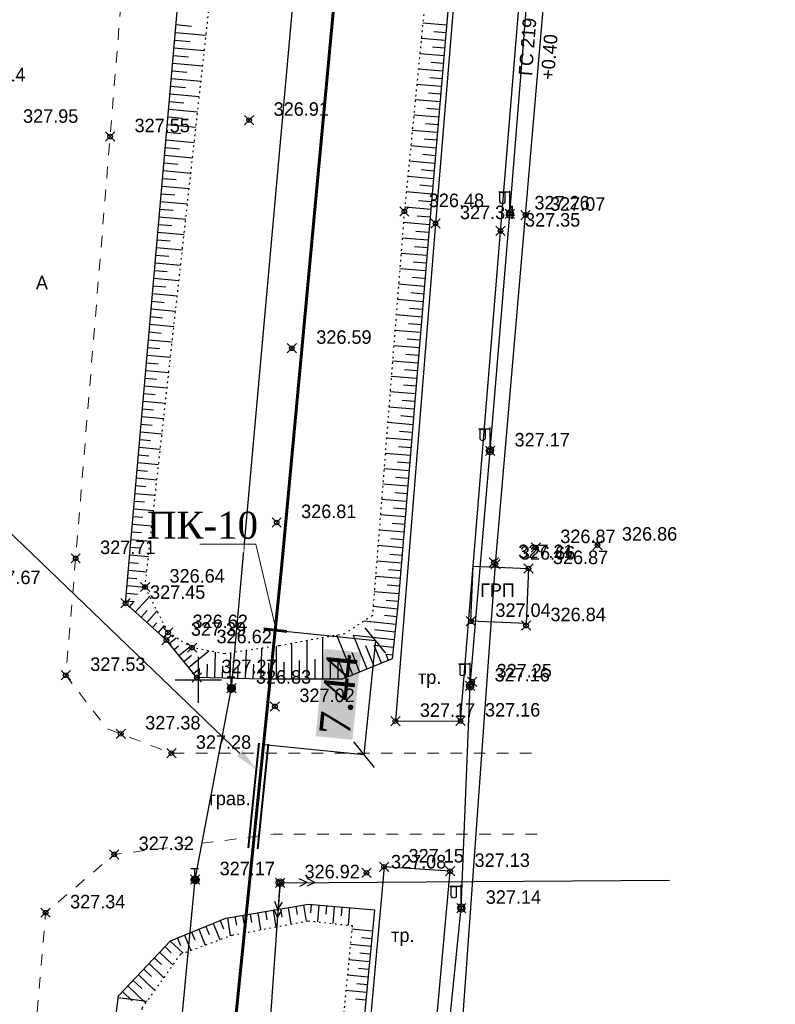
# Model space of a CAD drawing. Header units: metres. Extents: x 703769 to 722343, y 4313031 to 4317457.
# Tile 328 of 409: x 708267 to 708316, y 4315457 to 4315521. Entities that reach past the tile are written whole.
import ezdxf
from ezdxf import colors
from ezdxf.entities.mleader import LeaderData, LeaderLine
from ezdxf.math import Vec2, Vec3

# ---------------------------------------------------------------- set-up
doc = ezdxf.new("R2010")
doc.units = ezdxf.units.M
doc.header["$LTSCALE"] = 0.5
doc.header["$PDMODE"] = 35
doc.header["$PDSIZE"] = 0.3
for name, pattern in [('Auto_Street_NotBorder_Line_m1', [3, 1.5, -1.5]), ('ДОРОГИ_СТРОЯЩ', [9, 8, -1]), ('Контура низ откосов  Штриховая 0.1-0.5 - - - - - - -', [0.6, 0.1, -0.5])]:
    doc.linetypes.add(name, pattern=pattern)
for name, color, linetype in [('(001) Сетка', 92, 'Continuous'), ('(004) Точки рельефа', 7, 'Continuous'), ('(013) Газ', 30, 'ИК_Газопровод -------г--------'), ('(016) Кабель', 1, 'Continuous'), ('(019) Связь', 3, 'ИК_КАБ_СВЯЗИ'), ('(022) Возд. Линии', 7, 'Continuous'), ('(025) Дорога', 7, 'Continuous'), ('(035) Откосы', 7, 'Continuous'), ('annotation', 251, 'Continuous')]:
    doc.layers.add(name, color=color, linetype=linetype)
doc.layers.add('AUTO#_ROADS_EXIST_L', color=7, linetype='Continuous', lineweight=15, true_color=0x000000)
doc.layers.add('ВК_В1', color=134, linetype='Continuous', lineweight=40)
doc.styles.add('BM-431', font='txt')
doc.styles.add('D-431', font='txt')
doc.styles.add('Interproekt', font='isocpeur.ttf', dxfattribs={"width": 0.95, "oblique": 15})
doc.styles.get("Standard").update_dxf_attribs({"font": 'times.ttf'})
doc.linetypes.add('GAZ_VOZDUSH', pattern='A,1,-2,["~",Standard,S=3,R=0,X=-1.5,Y=-1.5],-1,10', length=14)
doc.linetypes.add('ИК_Газопровод -------г--------', pattern='A,9,-0.6,["Г",Standard,S=1.2,R=0,X=0,Y=-0.6],-1.2', length=10.8)
doc.linetypes.add('ИК_КАБ_СВЯЗИ', pattern='A,4,["o",Standard,S=0.5,R=0,X=0,Y=-0.125],4,-2', length=10)
doc.linetypes.add('ИК_Э_КАБ_ВН', pattern='A,8,-2,["<<",Standard,S=1,R=0,X=0,Y=-0.5],8,[">>",Standard,S=1,R=0,X=-1,Y=-0.5],-2', length=20)
doc.linetypes.add('ИК_Э_КАБ_НН', pattern='A,8,-2,["<",Standard,S=1,R=0,X=0,Y=-0.5],8,[">",Standard,S=1,R=0,X=-0.5,Y=-0.5],-2', length=20)
doc.dimstyles.new('300', dxfattribs={"dimtxt": 2, "dimasz": 1.5, "dimexe": 0, "dimexo": 0, "dimgap": 1, "dimtad": 1, "dimzin": 0, "dimdsep": 46, "dimtxsty": 'Standard', "dimblk": 'OBLIQUE', "dimcen": 0, "dimclrd": 1, "dimclre": 1, "dimclrt": 1, "dimadec": 1, "dimazin": 0, "dimtfac": 1, "dimtofl": 0, "dimtmove": 0, "dimatfit": 3, "dimfxl": 3, "dimtfill": 2, "dimtfillclr": 7, "dimtolj": 1, "dimtzin": 0, "dimlwd": 25, "dimlwe": -1, "dimarcsym": 0})

# ---------------------------------------------------------------- blocks, each defined once
blk = doc.blocks.new('*X145')
at = {"color": 0}
for p, q in [((9.51, 5.12), (10.48, 5.12)), ((9.51, 5.11), (10.48, 5.11)), ((9.52, 5.16), (10.47, 5.16)), ((9.52, 5.15), (10.47, 5.15)), ((9.52, 5.14), (10.47, 5.14)), ((9.52, 5.13), (10.48, 5.13)), ((9.53, 5.18), (10.46, 5.18)), ((9.53, 5.17), (10.46, 5.17)), ((9.54, 5.2), (10.45, 5.2)), ((9.54, 5.19), (10.46, 5.19)), ((9.55, 5.22), (10.44, 5.22)), ((9.55, 5.21), (10.45, 5.21)), ((9.56, 5.24), (10.43, 5.24)), ((9.56, 5.23), (10.44, 5.23)), ((9.57, 5.26), (10.42, 5.26)), ((9.57, 5.25), (10.43, 5.25)), ((9.58, 5.27), (10.41, 5.27)), ((9.59, 5.29), (10.4, 5.29)), ((9.59, 5.28), (10.41, 5.28)), ((9.6, 5.3), (10.39, 5.3)), ((9.61, 5.31), (10.38, 5.31)), ((9.62, 5.32), (10.37, 5.32)), ((9.63, 5.33), (10.37, 5.33)), ((9.64, 5.34), (10.36, 5.34)), ((9.65, 5.35), (10.35, 5.35)), ((9.66, 5.36), (10.34, 5.36)), ((9.67, 5.37), (10.32, 5.37)), ((9.68, 5.38), (10.31, 5.38)), ((9.69, 5.39), (10.3, 5.39)), ((9.71, 5.4), (10.29, 5.4)), ((9.72, 5.41), (10.27, 5.41)), ((9.74, 5.42), (10.26, 5.42)), ((9.75, 5.43), (10.24, 5.43)), ((9.77, 5.44), (10.22, 5.44)), ((9.79, 5.45), (10.2, 5.45)), ((9.82, 5.46), (10.18, 5.46)), ((9.85, 5.47), (10.15, 5.47)), ((9.88, 5.48), (10.11, 5.48)), ((9.94, 5.49), (10.05, 5.49)), ((9.5, 5.08), (10.49, 5.08)), ((9.5, 5.07), (10.49, 5.07)), ((9.5, 5.06), (10.49, 5.06)), ((9.5, 5.05), (10.49, 5.05)), ((9.5, 5.04), (10.49, 5.04)), ((9.5, 5.03), (10.49, 5.03)), ((9.5, 5.02), (10.5, 5.02)), ((9.5, 5.01), (10.5, 5.01)), ((9.5, 5), (10.5, 5)), ((9.5, 4.99), (10.5, 4.99)), ((9.5, 4.98), (10.5, 4.98)), ((9.5, 4.97), (10.5, 4.97)), ((9.5, 4.96), (10.49, 4.96)), ((9.5, 4.95), (10.49, 4.95)), ((9.5, 4.94), (10.49, 4.94)), ((9.5, 4.93), (10.49, 4.93)), ((9.5, 4.92), (10.49, 4.92)), ((9.5, 4.91), (10.49, 4.91)), ((9.5, 4.9), (10.49, 4.9)), ((9.51, 5.1), (10.48, 5.1)), ((9.51, 5.09), (10.49, 5.09)), ((9.51, 4.89), (10.49, 4.89)), ((9.51, 4.88), (10.48, 4.88)), ((9.51, 4.87), (10.48, 4.87)), ((9.51, 4.86), (10.48, 4.86)), ((9.52, 4.85), (10.48, 4.85)), ((9.52, 4.84), (10.47, 4.84)), ((9.52, 4.83), (10.47, 4.83)), ((9.53, 4.82), (10.47, 4.82)), ((9.53, 4.81), (10.46, 4.81)), ((9.53, 4.8), (10.46, 4.8)), ((9.54, 4.79), (10.45, 4.79)), ((9.54, 4.78), (10.45, 4.78)), ((9.55, 4.77), (10.44, 4.77)), ((9.55, 4.76), (10.44, 4.76)), ((9.56, 4.75), (10.43, 4.75)), ((9.56, 4.74), (10.43, 4.74)), ((9.57, 4.73), (10.42, 4.73)), ((9.58, 4.72), (10.41, 4.72)), ((9.58, 4.71), (10.41, 4.71)), ((9.59, 4.7), (10.4, 4.7)), ((9.6, 4.69), (10.39, 4.69)), ((9.61, 4.68), (10.39, 4.68)), ((9.61, 4.67), (10.38, 4.67)), ((9.62, 4.66), (10.37, 4.66)), ((9.63, 4.65), (10.36, 4.65)), ((9.64, 4.64), (10.35, 4.64)), ((9.65, 4.63), (10.34, 4.63)), ((9.66, 4.62), (10.33, 4.62)), ((9.67, 4.61), (10.32, 4.61)), ((9.69, 4.6), (10.31, 4.6)), ((9.7, 4.59), (10.29, 4.59)), ((9.71, 4.58), (10.28, 4.58)), ((9.73, 4.57), (10.26, 4.57)), ((9.75, 4.56), (10.25, 4.56)), ((9.76, 4.55), (10.23, 4.55)), ((9.78, 4.54), (10.21, 4.54)), ((9.81, 4.53), (10.18, 4.53)), ((9.83, 4.52), (10.16, 4.52)), ((9.87, 4.51), (10.12, 4.51)), ((9.91, 4.5), (10.08, 4.5))]:
    blk.add_line(p, q, dxfattribs=at)
blk = doc.blocks.new('I01070')
at = {"color": 0}
blk.add_circle((0.05, 0.03), 0.5, dxfattribs=at)
blk.add_blockref('*X145', (-9.95, -4.96), dxfattribs=at)
blk = doc.blocks.new('I0195')
at = {"layer": '(016) Кабель', "color": 0, "linetype": 'ИК_Э_КАБ_ВН'}
for p, q in [((-0.275, 0.74), (0.225, 0.74)), ((-0.025, 0.24), (-0.025, 0.74))]:
    blk.add_line(p, q, dxfattribs=at)
at = {"layer": '(016) Кабель', "color": 0, "linetype": 'ИК_Э_КАБ_ВН', "xscale": 0.5, "yscale": 0.5, "zscale": 0.5}
blk.add_blockref('I01070', (-0.025, -0.01), dxfattribs=at)
blk = doc.blocks.new('strela1')
at = {"layer": '(022) Возд. Линии'}
for p, q in [((-2, 0), (-1.5, 0.25)), ((0, 0), (-2, 0)), ((-2, 0), (-1.5, -0.25)), ((-1.5, 0), (-1, 0.25)), ((-1.5, 0), (-1, -0.25))]:
    blk.add_line(p, q, dxfattribs=at)
blk = doc.blocks.new('strela2')
at = {"layer": '(022) Возд. Линии'}
for p, q in [((0, 0), (2, 0)), ((1.5, 0), (1, 0.25)), ((1.5, 0), (1, -0.25)), ((2, 0), (1.5, 0.25)), ((2, 0), (1.5, -0.25))]:
    blk.add_line(p, q, dxfattribs=at)
blk = doc.blocks.new('STOLB')
at = {"layer": '(022) Возд. Линии'}
blk.add_circle((0, 0), 0.25, dxfattribs=at)
blk = doc.blocks.new('f')
at = {"layer": '(022) Возд. Линии'}
for points in [[(0, 0.25), (0, 1.5)], [(0, 1.4), (0.75, 1.4)]]:
    blk.add_lwpolyline(points, dxfattribs=at)
blk.add_lwpolyline([(0.4875, 0.65), (0.4875, 0.65, 0.4142136), (0.65, 0.8125), (0.65, 1.4), (0.325, 1.4), (0.325, 0.8125, 0.4142136)], format="xyb", close=True, dxfattribs=at)
blk.add_circle((0, 0), 0.25, dxfattribs=at)
blk = doc.blocks.new('Setka')
at = {"layer": '(001) Сетка'}
for p, q in [((0, 1.5), (0, -1.5)), ((-1.5, 0), (1.5, 0))]:
    blk.add_line(p, q, dxfattribs=at)
blk = doc.blocks.new('*U279')
at = {"color": 1, "lineweight": 60, "flags": 128}
blk.add_lwpolyline([(-0.015, -0.757), (0.015, 0.757)], dxfattribs=at)
blk = doc.blocks.new('*U280')
at = {"color": 0, "linetype": 'ByBlock', "lineweight": -2, "transparency": 16777216, "rotation": 264.1821040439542}
blk.add_blockref('*U279', (708283.458, 4315481.671), dxfattribs=at)
blk = doc.blocks.new('_Dot')
at = {"color": 0, "linetype": 'ByBlock', "lineweight": -2}
blk.add_line((-0.5, 0), (-1, 0), dxfattribs=at)
at = {"color": 0, "linetype": 'ByBlock', "const_width": 0.5}
blk.add_lwpolyline([(-0.25, 0, 1), (0.25, 0, 1)], format="xyb", close=True, dxfattribs=at)
blk = doc.blocks.new('_Oblique')
at = {"color": 0, "linetype": 'ByBlock', "lineweight": -2}
blk.add_line((-0.5, -0.5), (0.5, 0.5), dxfattribs=at)
blk = doc.blocks.new('*D550')
at = {"color": 1, "transparency": 16777216}
for p, q in [((708283.458, 4315481.671), (708289.955, 4315481.009)), ((708282.703, 4315474.268), (708289.201, 4315473.606))]:
    blk.add_line(p, q, dxfattribs=at)
at = {"color": 1, "lineweight": 25, "transparency": 16777216}
blk.add_line((708289.955, 4315481.009), (708289.201, 4315473.606), dxfattribs=at)
at = {"layer": 'Defpoints', "color": 0, "lineweight": 40, "transparency": 16777216}
for p in [(708283.458, 4315481.671), (708282.703, 4315474.268), (708289.201, 4315473.606)]:
    blk.add_point(p, dxfattribs=at)
at = {"color": 1, "lineweight": 25, "transparency": 16777216, "xscale": 1.5, "yscale": 1.5, "zscale": 1.5}
for p, rotation in [((708289.955, 4315481.009), 84.18210404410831), ((708289.201, 4315473.606), 264.1821040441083)]:
    blk.add_blockref('_Oblique', p, dxfattribs=dict(at, rotation=rotation))
at = {"color": 1, "lineweight": 40, "transparency": 16777216, "insert": (708287.568, 4315477.512), "char_height": 2, "attachment_point": 5, "rotation": 84.1821, "bg_fill": 1, "box_fill_scale": 1.1, "bg_fill_color": 7, "bg_fill_true_color": 16777215, "bg_fill_transparency": 0}
blk.add_mtext('\\A1;7.44', dxfattribs=at)

msp = doc.modelspace()

# ---------------------------------------------------------------- linework, layer by layer
at = {"layer": '(013) Газ', "linetype": 'GAZ_VOZDUSH', "elevation": 324.816, "flags": 128}
msp.add_lwpolyline([(708293.165, 4315421.558), (708293.434, 4315426.044), (708297.716, 4315485.96), (708299.668, 4315508.577), (708302.24, 4315538.464), (708309.527, 4315632.96), (708316.081, 4315705.444), (708316.824, 4315717.447), (708322.062, 4315771.409), (708325.306, 4315803.846), (708325.824, 4315815.814), (708330.36, 4315869.098), (708333.801, 4315903.034), (708336.798, 4315930.914), (708339.728, 4315977.872), (708351.364, 4316115.034), (708352.677, 4316127.049)], dxfattribs=at)
at = {"layer": '(013) Газ', "color": 0, "linetype": 'ByBlock', "elevation": 326.579}
msp.add_lwpolyline([(708299.855, 4315485.672), (708299.706, 4315482.103), (708296.128, 4315482.253), (708296.277, 4315485.822)], close=True, dxfattribs=at)
at = {"layer": '(016) Кабель', "linetype": 'ИК_Э_КАБ_НН', "elevation": 326.597, "flags": 128}
msp.add_lwpolyline([(708249.985, 4314981.479), (708250.82, 4314994.453), (708251.559, 4315005.82), (708252.37, 4315018.441), (708253.053, 4315029.231), (708253.787, 4315042.038), (708254.637, 4315054.862), (708255.635, 4315071.329), (708256.598, 4315086.747), (708257.467, 4315101.098), (708258.354, 4315115.971), (708259.411, 4315132.067), (708260.336, 4315147.885), (708261.397, 4315163.669), (708264.541, 4315183.982), (708266.176, 4315199.034), (708267.362, 4315213.475), (708268.374, 4315229.02), (708269.845, 4315242.198), (708271.828, 4315255.337), (708273.674, 4315269.524), (708275.505, 4315283.281), (708277.38, 4315297.394), (708281.752, 4315326.597), (708283.598, 4315341.056), (708285.41, 4315355.306), (708287.069, 4315373.866), (708288.446, 4315388.958), (708289.84, 4315403.858), (708291.182, 4315418.537), (708292.537, 4315433.784), (708294.032, 4315449.283), (708295.507, 4315463.66), (708296.078, 4315478.064), (708297.37, 4315493.303), (708298.657, 4315508.657), (708299.851, 4315523.654), (708301.076, 4315538.719), (708302.334, 4315553.605), (708303.538, 4315568.681), (708306.01, 4315599.024), (708308.439, 4315629.26), (708310.925, 4315659.518), (708314.819, 4315705.429), (708316.066, 4315721.797), (708317.423, 4315737.878), (708318.736, 4315752.964), (708319.999, 4315767.605), (708321.351, 4315784.629), (708322.651, 4315800.258), (708323.922, 4315814.9), (708325.202, 4315828.081), (708326.515, 4315842.883), (708327.984, 4315858.663), (708329.163, 4315872.867), (708330.365, 4315887.889), (708331.555, 4315902.908), (708332.679, 4315917.08), (708333.897, 4315932.711), (708335.115, 4315947.857), (708336.225, 4315962.741), (708337.469, 4315977.821), (708338.545, 4315992.145), (708339.663, 4316007.377), (708340.941, 4316022.682), (708342.079, 4316037.728), (708343.178, 4316052.432), (708344.309, 4316067.191), (708345.452, 4316082.234), (708346.637, 4316096.926), (708347.806, 4316111.892), (708349.626, 4316127.437), (708351.153, 4316141.846), (708352.719, 4316156.666), (708355.709, 4316187.043), (708356.969, 4316201.735), (708358.286, 4316216.561), (708359.517, 4316231.321), (708360.786, 4316246.466), (708362.123, 4316261.412), (708363.033, 4316272.851), (708364.289, 4316286.262), (708365.798, 4316301.906), (708367.145, 4316317.788)], dxfattribs=at)
at = {"layer": '(019) Связь', "elevation": 325.431, "flags": 128}
msp.add_lwpolyline([(708153.006, 4314105.043), (708156.993, 4314142.734), (708156.993, 4314142.734), (708174.147, 4314200.184), (708174.323, 4314203.958), (708195.362, 4314453.153), (708204.073, 4314563.084), (708218.911, 4314738.478), (708226.164, 4314758.135), (708236.601, 4314958.674), (708237.563, 4314979.166), (708241.532, 4315051.931), (708251.542, 4315144.303), (708253.161, 4315164.518), (708257.428, 4315233.645), (708258.881, 4315245.481), (708269.326, 4315369.847), (708270.394, 4315382.606), (708278.265, 4315465.509), (708280.616, 4315477.921), (708295.324, 4315641.488), (708303.766, 4315706.848), (708303.348, 4315724.234), (708305.187, 4315772.118), (708306.696, 4315783.119), (708308.615, 4315806.312), (708309.889, 4315815.038), (708320.552, 4315934.795), (708321.594, 4315946.168), (708336.888, 4316115.682), (708345.287, 4316227.711), (708346.981, 4316228.783), (708355.083, 4316230.156), (708358.134, 4316229.662)], dxfattribs=at)
at = {"layer": '(022) Возд. Линии', "elevation": 325.961, "flags": 128}
msp.add_lwpolyline([(708279.167, 4315399.719), (708283.765, 4315465.306), (708308.989, 4315465.469)], dxfattribs=at)
at = {"layer": '(025) Дорога', "flags": 128}
for points, elevation in [([(708291.236, 4315475.777), (708295.455, 4315475.79), (708300.547, 4315538.159), (708303.152, 4315569.768), (708305.708, 4315601.069), (708308.048, 4315629.612), (708310.48, 4315659.898), (708314.433, 4315707.948), (708310.248, 4315708.223), (708306.289, 4315660.581), (708303.824, 4315630.808), (708301.469, 4315601.507), (708298.907, 4315569.928), (708296.358, 4315538.729), (708293.833, 4315508.037), (708291.236, 4315475.777)], 326.876), ([(708281.739, 4315369.071), (708285.617, 4315364.791), (708294.78, 4315466.05), (708290.503, 4315466.333), (708281.739, 4315369.071)], 326.981)]:
    msp.add_lwpolyline(points, dxfattribs=dict(at, elevation=elevation))
at = {"layer": '(035) Откосы'}
for p, q in [((708277.03, 4315520.919, 326.979), (708278.03, 4315520.832, 326.979)), ((708294.551, 4315520.893, 326.979), (708293.014, 4315521.026, 326.979)), ((708276.986, 4315520.421, 326.979), (708278.975, 4315520.247, 326.979)), ((708294.465, 4315519.897, 326.979), (708292.916, 4315520.03, 326.979)), ((708294.508, 4315520.395, 326.979), (708293.736, 4315520.462, 326.979)), ((708276.899, 4315519.425, 326.979), (708278.865, 4315519.253, 326.979)), ((708276.943, 4315519.923, 326.979), (708277.931, 4315519.837, 326.979)), ((708294.422, 4315519.399, 326.979), (708293.645, 4315519.466, 326.979)), ((708276.856, 4315518.927, 326.979), (708277.833, 4315518.842, 326.979)), ((708294.379, 4315518.901, 326.979), (708292.818, 4315519.035, 326.979)), ((708276.812, 4315518.429, 326.979), (708278.755, 4315518.26, 326.979)), ((708294.294, 4315517.905, 326.979), (708292.721, 4315518.04, 326.979)), ((708294.336, 4315518.403, 326.979), (708293.553, 4315518.47, 326.979)), ((708276.726, 4315517.433, 326.979), (708278.645, 4315517.266, 326.979)), ((708276.769, 4315517.931, 326.979), (708277.735, 4315517.847, 326.979)), ((708294.251, 4315517.407, 326.979), (708293.461, 4315517.475, 326.979)), ((708276.682, 4315516.935, 326.979), (708277.636, 4315516.852, 326.979)), ((708294.208, 4315516.909, 326.979), (708292.623, 4315517.045, 326.979)), ((708276.639, 4315516.437, 326.979), (708278.535, 4315516.272, 326.979)), ((708294.165, 4315516.411, 326.979), (708293.37, 4315516.479, 326.979)), ((708276.595, 4315515.939, 326.979), (708277.538, 4315515.857, 326.979)), ((708294.122, 4315515.913, 326.979), (708292.526, 4315516.05, 326.979)), ((708294.079, 4315515.415, 326.979), (708293.278, 4315515.484, 326.979)), ((708276.508, 4315514.943, 326.979), (708277.439, 4315514.862, 326.979)), ((708276.552, 4315515.441, 326.979), (708278.425, 4315515.278, 326.979)), ((708294.036, 4315514.917, 326.979), (708292.428, 4315515.055, 326.979)), ((708276.465, 4315514.445, 326.979), (708278.315, 4315514.284, 326.979)), ((708293.993, 4315514.419, 326.979), (708293.186, 4315514.488, 326.979)), ((708276.421, 4315513.947, 326.979), (708277.341, 4315513.867, 326.979)), ((708293.95, 4315513.921, 326.979), (708292.331, 4315514.06, 326.979)), ((708276.334, 4315512.951, 326.979), (708277.242, 4315512.872, 326.979)), ((708276.378, 4315513.449, 326.979), (708278.205, 4315513.29, 326.979)), ((708293.865, 4315512.925, 326.979), (708292.233, 4315513.065, 326.979)), ((708293.908, 4315513.423, 326.979), (708293.095, 4315513.493, 326.979)), ((708276.291, 4315512.453, 326.979), (708278.095, 4315512.296, 326.979)), ((708293.822, 4315512.427, 326.979), (708293.003, 4315512.497, 326.979)), ((708276.247, 4315511.955, 326.979), (708277.144, 4315511.877, 326.979)), ((708293.779, 4315511.929, 326.979), (708292.136, 4315512.07, 326.979)), ((708276.204, 4315511.457, 326.979), (708277.985, 4315511.302, 326.979)), ((708293.693, 4315510.933, 326.979), (708292.038, 4315511.075, 326.979)), ((708293.736, 4315511.431, 326.979), (708292.911, 4315511.502, 326.979)), ((708276.117, 4315510.461, 326.979), (708277.876, 4315510.308, 326.979)), ((708276.161, 4315510.959, 326.979), (708277.045, 4315510.882, 326.979)), ((708293.65, 4315510.434, 326.979), (708292.82, 4315510.506, 326.979)), ((708276.074, 4315509.963, 326.979), (708276.947, 4315509.887, 326.979)), ((708293.607, 4315509.936, 326.979), (708291.941, 4315510.08, 326.979)), ((708276.03, 4315509.465, 326.979), (708277.766, 4315509.314, 326.979)), ((708293.565, 4315509.438, 326.979), (708292.728, 4315509.51, 326.979)), ((708275.943, 4315508.469, 326.979), (708277.656, 4315508.32, 326.979)), ((708275.987, 4315508.967, 326.979), (708276.849, 4315508.892, 326.979)), ((708293.522, 4315508.94, 326.979), (708291.843, 4315509.085, 326.979)), ((708293.479, 4315508.442, 326.979), (708292.639, 4315508.515, 326.979)), ((708275.9, 4315507.971, 326.979), (708276.75, 4315507.897, 326.979)), ((708293.436, 4315507.944, 326.979), (708291.759, 4315508.089, 326.979)), ((708275.856, 4315507.473, 326.979), (708277.546, 4315507.326, 326.979)), ((708293.394, 4315507.446, 326.979), (708292.557, 4315507.515, 326.979)), ((708275.813, 4315506.975, 326.979), (708276.652, 4315506.902, 326.979)), ((708293.353, 4315506.948, 326.979), (708291.68, 4315507.086, 326.979)), ((708275.726, 4315505.979, 326.979), (708276.553, 4315505.907, 326.979)), ((708275.769, 4315506.477, 326.979), (708277.436, 4315506.332, 326.979)), ((708293.271, 4315505.952, 326.979), (708291.601, 4315506.089, 326.979)), ((708293.312, 4315506.45, 326.979), (708292.476, 4315506.519, 326.979)), ((708275.682, 4315505.482, 326.979), (708277.326, 4315505.338, 326.979)), ((708293.23, 4315505.453, 326.979), (708292.396, 4315505.522, 326.979)), ((708275.639, 4315504.984, 326.979), (708276.455, 4315504.912, 326.979)), ((708293.189, 4315504.955, 326.979), (708291.523, 4315505.092, 326.979)), ((708275.596, 4315504.486, 326.979), (708277.216, 4315504.344, 326.979)), ((708293.107, 4315503.959, 326.979), (708291.444, 4315504.096, 326.979)), ((708293.148, 4315504.457, 326.979), (708292.316, 4315504.526, 326.979)), ((708275.509, 4315503.49, 326.979), (708277.106, 4315503.35, 326.979)), ((708275.552, 4315503.988, 326.979), (708276.356, 4315503.917, 326.979)), ((708293.066, 4315503.461, 326.979), (708292.235, 4315503.529, 326.979)), ((708275.465, 4315502.992, 326.979), (708276.258, 4315502.922, 326.979)), ((708293.025, 4315502.963, 326.979), (708291.365, 4315503.099, 326.979)), ((708275.422, 4315502.494, 326.979), (708276.996, 4315502.356, 326.979)), ((708292.943, 4315501.966, 326.979), (708291.287, 4315502.103, 326.979)), ((708292.984, 4315502.464, 326.979), (708292.155, 4315502.533, 326.979)), ((708275.335, 4315501.498, 326.979), (708276.886, 4315501.362, 326.979)), ((708275.378, 4315501.996, 326.979), (708276.16, 4315501.927, 326.979)), ((708292.902, 4315501.468, 326.979), (708292.075, 4315501.536, 326.979)), ((708275.291, 4315501, 326.979), (708276.061, 4315500.932, 326.979)), ((708292.861, 4315500.97, 326.979), (708291.208, 4315501.106, 326.979)), ((708275.248, 4315500.502, 326.979), (708276.776, 4315500.368, 326.979)), ((708292.82, 4315500.472, 326.979), (708291.994, 4315500.54, 326.979)), ((708275.204, 4315500.004, 326.979), (708275.963, 4315499.938, 326.979)), ((708292.779, 4315499.973, 326.979), (708291.129, 4315500.109, 326.979)), ((708292.738, 4315499.475, 326.979), (708291.914, 4315499.543, 326.979)), ((708275.117, 4315499.008, 326.979), (708275.864, 4315498.943, 326.979)), ((708275.161, 4315499.506, 326.979), (708276.666, 4315499.374, 326.979)), ((708292.697, 4315498.977, 326.979), (708291.051, 4315499.113, 326.979)), ((708275.074, 4315498.51, 326.979), (708276.556, 4315498.38, 326.979)), ((708292.655, 4315498.479, 326.979), (708291.833, 4315498.547, 326.979)), ((708275.03, 4315498.012, 326.979), (708275.766, 4315497.948, 326.979)), ((708292.614, 4315497.981, 326.979), (708290.972, 4315498.116, 326.979)), ((708274.944, 4315497.016, 326.979), (708275.667, 4315496.953, 326.979)), ((708274.987, 4315497.514, 326.979), (708276.446, 4315497.386, 326.979)), ((708292.532, 4315496.984, 326.979), (708290.893, 4315497.119, 326.979)), ((708292.573, 4315497.482, 326.979), (708291.753, 4315497.55, 326.979)), ((708274.9, 4315496.518, 326.979), (708276.336, 4315496.392, 326.979)), ((708292.491, 4315496.486, 326.979), (708291.673, 4315496.553, 326.979)), ((708274.857, 4315496.02, 326.979), (708275.569, 4315495.958, 326.979)), ((708292.45, 4315495.988, 326.979), (708290.815, 4315496.123, 326.979)), ((708274.813, 4315495.522, 326.979), (708276.227, 4315495.399, 326.979)), ((708292.368, 4315494.991, 326.979), (708290.736, 4315495.126, 326.979)), ((708292.409, 4315495.49, 326.979), (708291.592, 4315495.557, 326.979)), ((708274.726, 4315494.526, 326.979), (708276.117, 4315494.405, 326.979)), ((708274.77, 4315495.024, 326.979), (708275.471, 4315494.963, 326.979)), ((708292.327, 4315494.493, 326.979), (708291.512, 4315494.56, 326.979)), ((708274.683, 4315494.028, 326.979), (708275.372, 4315493.968, 326.979)), ((708292.286, 4315493.995, 326.979), (708290.658, 4315494.129, 326.979)), ((708274.639, 4315493.53, 326.979), (708276.007, 4315493.411, 326.979)), ((708292.245, 4315493.497, 326.979), (708291.432, 4315493.564, 326.979)), ((708274.552, 4315492.534, 326.979), (708275.897, 4315492.417, 326.979)), ((708274.596, 4315493.032, 326.979), (708275.274, 4315492.973, 326.979)), ((708292.204, 4315492.999, 326.979), (708290.579, 4315493.133, 326.979)), ((708292.163, 4315492.501, 326.979), (708291.351, 4315492.567, 326.979)), ((708274.509, 4315492.036, 326.979), (708275.175, 4315491.978, 326.979)), ((708292.122, 4315492.002, 326.979), (708290.5, 4315492.136, 326.979)), ((708274.465, 4315491.538, 326.979), (708275.787, 4315491.423, 326.979)), ((708292.081, 4315491.504, 326.979), (708291.271, 4315491.571, 326.979)), ((708274.422, 4315491.04, 326.979), (708275.077, 4315490.983, 326.979)), ((708292.04, 4315491.006, 326.979), (708290.422, 4315491.139, 326.979)), ((708274.335, 4315490.044, 326.979), (708274.978, 4315489.988, 326.979)), ((708274.379, 4315490.542, 326.979), (708275.677, 4315490.429, 326.979)), ((708291.958, 4315490.01, 326.979), (708290.343, 4315490.143, 326.979)), ((708291.999, 4315490.508, 326.979), (708291.191, 4315490.574, 326.979)), ((708274.292, 4315489.546, 326.979), (708275.567, 4315489.435, 326.979)), ((708291.917, 4315489.511, 326.979), (708291.11, 4315489.578, 326.979)), ((708274.248, 4315489.048, 326.979), (708274.88, 4315488.993, 326.979)), ((708291.876, 4315489.013, 326.979), (708290.264, 4315489.146, 326.979)), ((708274.161, 4315488.052, 326.979), (708274.782, 4315487.998, 326.979)), ((708274.205, 4315488.55, 326.979), (708275.457, 4315488.441, 326.979)), ((708291.794, 4315488.017, 326.979), (708290.186, 4315488.149, 326.979)), ((708291.835, 4315488.515, 326.979), (708291.03, 4315488.581, 326.979)), ((708274.118, 4315487.554, 326.979), (708275.347, 4315487.447, 326.979)), ((708291.753, 4315487.519, 326.979), (708290.95, 4315487.585, 326.979)), ((708274.074, 4315487.056, 326.979), (708274.683, 4315487.003, 326.979)), ((708291.712, 4315487.02, 326.979), (708290.107, 4315487.153, 326.979)), ((708274.031, 4315486.558, 326.979), (708275.237, 4315486.453, 326.979)), ((708291.63, 4315486.024, 326.979), (708290.028, 4315486.156, 326.979)), ((708291.671, 4315486.522, 326.979), (708290.869, 4315486.588, 326.979)), ((708273.944, 4315485.562, 326.979), (708275.127, 4315485.459, 326.979)), ((708273.987, 4315486.06, 326.979), (708274.585, 4315486.008, 326.979)), ((708291.589, 4315485.526, 326.979), (708290.789, 4315485.592, 326.979)), ((708273.9, 4315485.064, 326.979), (708274.486, 4315485.013, 326.979)), ((708291.548, 4315485.028, 326.979), (708289.95, 4315485.159, 326.979)), ((708273.857, 4315484.566, 326.979), (708275.017, 4315484.465, 326.979)), ((708291.507, 4315484.53, 326.979), (708290.709, 4315484.595, 326.979)), ((708273.77, 4315483.57, 326.979), (708274.32, 4315483.522, 326.979)), ((708273.814, 4315484.068, 326.979), (708274.551, 4315484.004, 326.979)), ((708274.387, 4315482.851, 326.979), (708275.318, 4315483.88, 326.979)), ((708291.466, 4315484.031, 326.979), (708289.871, 4315484.163, 326.979)), ((708291.425, 4315483.533, 326.979), (708290.628, 4315483.599, 326.979)), ((708274.017, 4315483.186, 326.979), (708274.32, 4315483.522, 326.979)), ((708274.758, 4315482.516, 326.979), (708275.159, 4315482.959, 326.979)), ((708291.372, 4315483.036, 326.979), (708289.795, 4315483.205, 326.979)), ((708275.129, 4315482.18, 326.979), (708275.802, 4315482.925, 326.979)), ((708291.319, 4315482.539, 326.979), (708290.537, 4315482.623, 326.979)), ((708275.5, 4315481.845, 326.979), (708275.772, 4315482.146, 326.979)), ((708275.87, 4315481.51, 326.979), (708276.286, 4315481.97, 326.979)), ((708291.265, 4315482.042, 326.979), (708289.207, 4315482.263, 326.979)), ((708291.212, 4315481.545, 326.979), (708289.88, 4315481.688, 326.979)), ((708276.241, 4315481.174, 326.979), (708276.385, 4315481.333, 326.979)), ((708276.581, 4315480.81, 326.979), (708277.042, 4315481.186, 326.979)), ((708286.53, 4315478.493, 326.979), (708286.53, 4315481.181, 326.979)), ((708288.475, 4315478.774, 326.979), (708287.433, 4315481.346, 326.979)), ((708291.159, 4315481.048, 326.979), (708288.518, 4315481.332, 326.979)), ((708289.402, 4315479.15, 326.979), (708288.518, 4315481.332, 326.979)), ((708276.897, 4315480.422, 326.979), (708277.192, 4315480.663, 326.979)), ((708277.212, 4315480.035, 326.979), (708277.932, 4315480.622, 326.979)), ((708282.531, 4315478.495, 326.979), (708282.585, 4315480.5, 326.979)), ((708283.531, 4315478.493, 326.979), (708283.531, 4315480.639, 326.979)), ((708284.531, 4315478.493, 326.979), (708284.531, 4315480.815, 326.979)), ((708285.531, 4315478.493, 326.979), (708285.531, 4315480.998, 326.979)), ((708289.865, 4315479.338, 326.979), (708289.328, 4315480.664, 326.979)), ((708291.105, 4315480.551, 326.979), (708289.858, 4315480.685, 326.979)), ((708290.328, 4315479.525, 326.979), (708289.858, 4315480.685, 326.979)), ((708277.528, 4315479.647, 326.979), (708278.023, 4315480.05, 326.979)), ((708277.844, 4315479.26, 326.979), (708279.16, 4315480.333, 326.979)), ((708279.533, 4315478.576, 326.979), (708279.578, 4315480.254, 326.979)), ((708280.533, 4315478.549, 326.979), (708280.577, 4315480.205, 326.979)), ((708281.532, 4315478.522, 326.979), (708281.581, 4315480.353, 326.979)), ((708286.031, 4315478.493, 326.979), (708286.031, 4315479.791, 326.979)), ((708287.03, 4315478.493, 326.979), (708287.03, 4315479.883, 326.979)), ((708288.012, 4315478.587, 326.979), (708287.53, 4315479.775, 326.979)), ((708287.53, 4315478.493, 326.979), (708287.53, 4315479.775, 326.979)), ((708288.938, 4315478.962, 326.979), (708288.438, 4315480.197, 326.979)), ((708291.052, 4315480.054, 326.979), (708290.635, 4315480.099, 326.979)), ((708290.792, 4315479.713, 326.979), (708290.635, 4315480.099, 326.979)), ((708278.16, 4315478.873, 326.979), (708278.55, 4315479.19, 326.979)), ((708278.534, 4315478.603, 326.979), (708278.55, 4315479.19, 326.979)), ((708279.034, 4315478.589, 326.979), (708279.057, 4315479.468, 326.979)), ((708280.033, 4315478.562, 326.979), (708280.054, 4315479.361, 326.979)), ((708281.032, 4315478.536, 326.979), (708281.056, 4315479.407, 326.979)), ((708282.032, 4315478.509, 326.979), (708282.057, 4315479.468, 326.979)), ((708283.031, 4315478.493, 326.979), (708283.031, 4315479.529, 326.979)), ((708284.031, 4315478.493, 326.979), (708284.031, 4315479.608, 326.979)), ((708285.031, 4315478.493, 326.979), (708285.031, 4315479.7, 326.979)), ((708285.279, 4315463.851, -0.295), (708285.453, 4315462.807, -0.295)), ((708285.774, 4315463.89, -0.295), (708285.729, 4315463.357, -0.295)), ((708286.272, 4315463.848, -0.295), (708286.181, 4315462.77, -0.295)), ((708286.77, 4315463.806, -0.295), (708286.724, 4315463.261, -0.295)), ((708281.336, 4315463.194, -0.295), (708281.522, 4315462.076, -0.295)), ((708281.829, 4315463.276, -0.295), (708281.921, 4315462.722, -0.295)), ((708282.322, 4315463.359, -0.295), (708282.505, 4315462.259, -0.295)), ((708282.815, 4315463.441, -0.295), (708282.905, 4315462.896, -0.295)), ((708283.308, 4315463.523, -0.295), (708283.488, 4315462.442, -0.295)), ((708283.8, 4315463.605, -0.295), (708283.89, 4315463.069, -0.295)), ((708284.293, 4315463.687, -0.295), (708284.47, 4315462.625, -0.295)), ((708284.786, 4315463.769, -0.295), (708284.874, 4315463.243, -0.295)), ((708287.268, 4315463.765, -0.295), (708287.175, 4315462.662, -0.295)), ((708287.766, 4315463.723, -0.295), (708287.719, 4315463.166, -0.295)), ((708288.264, 4315463.681, -0.295), (708288.169, 4315462.555, -0.295)), ((708279.421, 4315462.668, -0.295), (708279.856, 4315461.617, -0.295)), ((708279.882, 4315462.859, -0.295), (708280.103, 4315462.325, -0.295)), ((708280.35, 4315463.03, -0.295), (708280.543, 4315461.872, -0.295)), ((708280.843, 4315463.112, -0.295), (708280.937, 4315462.549, -0.295)), ((708277.573, 4315461.904, -0.295), (708277.981, 4315460.92, -0.295)), ((708278.035, 4315462.095, -0.295), (708278.242, 4315461.595, -0.295)), ((708278.497, 4315462.286, -0.295), (708278.918, 4315461.268, -0.295)), ((708278.959, 4315462.477, -0.295), (708279.173, 4315461.96, -0.295)), ((708289.741, 4315462.167, -0.295), (708288.415, 4315462.294, -0.295)), ((708276.656, 4315461.513, -0.295), (708277.479, 4315460.733, -0.295)), ((708277.112, 4315461.713, -0.295), (708277.312, 4315461.229, -0.295)), ((708289.646, 4315461.173, -0.295), (708288.319, 4315461.299, -0.295)), ((708289.693, 4315461.67, -0.295), (708289.03, 4315461.733, -0.295)), ((708275.968, 4315460.788, -0.295), (708276.825, 4315459.976, -0.295)), ((708276.312, 4315461.151, -0.295), (708276.714, 4315460.769, -0.295)), ((708289.598, 4315460.675, -0.295), (708288.934, 4315460.738, -0.295)), ((708275.28, 4315460.063, -0.295), (708276.241, 4315459.151, -0.295)), ((708275.624, 4315460.426, -0.295), (708276.079, 4315459.995, -0.295)), ((708289.551, 4315460.178, -0.295), (708288.222, 4315460.304, -0.295)), ((708274.592, 4315459.339, -0.295), (708275.658, 4315458.327, -0.295)), ((708274.936, 4315459.701, -0.295), (708275.443, 4315459.22, -0.295)), ((708289.503, 4315459.68, -0.295), (708288.839, 4315459.744, -0.295)), ((708274.248, 4315458.976, -0.295), (708274.807, 4315458.446, -0.295)), ((708289.456, 4315459.183, -0.295), (708288.125, 4315459.31, -0.295)), ((708289.409, 4315458.685, -0.295), (708288.743, 4315458.749, -0.295)), ((708273.56, 4315458.251, -0.295), (708274.193, 4315457.65, -0.295)), ((708273.904, 4315458.614, -0.295), (708275.074, 4315457.503, -0.295)), ((708289.361, 4315458.188, -0.295), (708288.029, 4315458.315, -0.295)), ((708273.279, 4315457.859, -0.295), (708275.16, 4315457.624, -0.295)), ((708289.314, 4315457.69, -0.295), (708288.647, 4315457.754, -0.295))]:
    msp.add_line(p, q, dxfattribs=at)
at = {"layer": '(035) Откосы', "elevation": 326.979, "flags": 128}
msp.add_lwpolyline([(708300.597, 4315686.915), (708308.77, 4315693.968), (708306.105, 4315660.159), (708303.594, 4315630.186), (708301.211, 4315601.154), (708298.674, 4315569.558), (708296.241, 4315540.528), (708293.414, 4315507.695), (708291.422, 4315483.499), (708291.025, 4315479.808), (708287.782, 4315478.493), (708282.608, 4315478.493), (708278.377, 4315478.607), (708276.401, 4315481.03), (708273.757, 4315483.421), (708277.818, 4315529.95), (708284.909, 4315602.738), (708287.932, 4315634.9), (708293.318, 4315642.239), (708297.799, 4315661.058)], close=True, dxfattribs=at)
at = {"layer": '(035) Откосы', "linetype": 'Контура низ откосов  Штриховая 0.1-0.5 - - - - - - -'}
for points, elevation in [([(708278.063, 4315480.539), (708276.513, 4315481.522), (708275.018, 4315484.472), (708280.035, 4315529.833), (708287.533, 4315603.301), (708289.921, 4315633.965), (708295.058, 4315642.247), (708299.491, 4315661.485), (708302.739, 4315687.572), (708307.689, 4315691.606), (708305.168, 4315660.885), (708300.922, 4315630.876), (708299.981, 4315601.475), (708297.388, 4315570.108), (708295.015, 4315541.442), (708291.816, 4315508.81), (708289.749, 4315482.619), (708287.952, 4315481.441), (708283.717, 4315480.666), (708280.161, 4315480.144), (708278.063, 4315480.539)], 326.326), ([(708279.887, 4315374.486), (708270.882, 4315383.406), (708269.542, 4315385.726), (708267.278, 4315390.393), (708268.527, 4315397.897), (708274.839, 4315457.17), (708277.319, 4315460.673), (708280.662, 4315461.916), (708285.592, 4315462.833), (708288.438, 4315462.526), (708279.887, 4315374.486)], -0.295)]:
    msp.add_lwpolyline(points, dxfattribs=dict(at, elevation=elevation))
at = {"layer": '(035) Откосы', "elevation": -0.295, "flags": 128}
msp.add_lwpolyline([(708281.06, 4315371.132), (708270.59, 4315382.021), (708267.606, 4315384.035), (708265.276, 4315390.091), (708265.74, 4315397.631), (708273.292, 4315457.969), (708276.674, 4315461.533), (708280.259, 4315463.015), (708285.601, 4315463.905), (708289.872, 4315463.546), (708281.06, 4315371.132)], dxfattribs=at)
at = {"color": 7, "lineweight": 60, "flags": 128}
msp.add_lwpolyline([(708304.899, 4315683.04), (708296.663, 4315617.1), (708296.663, 4315617.1), (708289.979, 4315551.483), (708283.868, 4315485.698), (708276.735, 4315415.696), (708271.217, 4315359.016), (708265.312, 4315285.041), (708259.353, 4315226.771), (708255.788, 4315176.974), (708252.246, 4315129.361), (708243.301, 4315028.005), (708240.115, 4314986.119), (708237.465, 4314926.667)], dxfattribs=at)
at = {"color": 1, "lineweight": 40, "flags": 128}
for points in [[(708281.719, 4315467.569), (708282.41, 4315474.349)], [(708282.316, 4315467.508), (708283.007, 4315474.288)]]:
    msp.add_lwpolyline(points, dxfattribs=at)
at = {"color": 0, "linetype": 'ByBlock', "lineweight": -2, "transparency": 16777216}
for p in [(708281.762, 4315514.728, 326.915), (708272.755, 4315513.666, 327.546), (708291.816, 4315508.81, 326.479), (708298.657, 4315508.657, 327.257), (708299.668, 4315508.577, 327.072), (708293.833, 4315508.037, 327.337), (708298.046, 4315507.551, 327.348), (708284.526, 4315499.948, 326.594), (708297.37, 4315493.303, 327.166), (708283.544, 4315488.654, 326.813), (708304.327, 4315487.19, 326.864), (708300.333, 4315487.031, 326.873), (708270.524, 4315486.328, 327.714), (708297.612, 4315486.064, 327.211), (708297.716, 4315485.96, 326.662), (708299.855, 4315485.672, 326.874), (708275.018, 4315484.472, 326.637), (708273.757, 4315483.421, 327.451), (708296.128, 4315482.253, 327.04), (708276.513, 4315481.522, 326.619), (708299.7, 4315481.97, 326.835), (708276.401, 4315481.03, 327.388), (708278.063, 4315480.539, 326.621), (708269.882, 4315478.751, 327.532), (708278.377, 4315478.607, 327.274), (708296.206, 4315478.329, 327.251), (708280.616, 4315477.921, 326.826), (708296.078, 4315478.064, 327.161), (708283.434, 4315476.731, 327.021), (708291.236, 4315475.777, 327.171), (708295.455, 4315475.79, 327.157), (708273.442, 4315474.954, 327.381), (708276.725, 4315473.7, 327.28), (708273.019, 4315467.138, 327.323), (708290.503, 4315466.333, 327.149), (708294.78, 4315466.05, 327.127), (708278.265, 4315465.509, 327.169), (708289.365, 4315465.947, 327.079), (708283.765, 4315465.306, 326.921), (708295.507, 4315463.66, 327.135), (708268.578, 4315463.363, 327.339)]:
    msp.add_point(p, dxfattribs=at)
at = {"layer": 'AUTO#_ROADS_EXIST_L', "linetype": 'Auto_Street_NotBorder_Line_m1', "lineweight": 15, "elevation": -0.295, "flags": 128}
for points in [[(708315.668, 4315708.8), (708293.666, 4315710.835), (708289.535, 4315709.578), (708280.924, 4315600.926), (708274.001, 4315528.938), (708270.524, 4315486.328), (708269.882, 4315478.751), (708272.55, 4315475.294), (708276.725, 4315473.7), (708300.558, 4315473.7)], [(708300.417, 4315468.45), (708283.34, 4315468.45), (708273.019, 4315467.138), (708268.578, 4315463.363), (708255.243, 4315306.005), (708249.823, 4315243.388)]]:
    msp.add_lwpolyline(points, dxfattribs=at)

# ---------------------------------------------------------------- block references
at = {"layer": '(001) Сетка'}
msp.add_blockref('Setka', (708278.465, 4315478.456), dxfattribs=at)
at = {"layer": '(019) Связь', "color": 0}
for p in [(708280.616, 4315477.906, 327.241), (708278.265, 4315465.494, 327.241)]:
    msp.add_blockref('I0195', p, dxfattribs=at)
at = {"layer": '(022) Возд. Линии', "xscale": -1}
for p in [(708298.657, 4315508.657, 326.597), (708297.37, 4315493.303, 326.597), (708296.078, 4315478.064, 326.597), (708295.507, 4315463.66, 326.597)]:
    msp.add_blockref('f', p, dxfattribs=at)
at = {"layer": '(022) Возд. Линии'}
for name, p, rotation in [('strela1', (708283.745, 4315465.055, 325.961), 85.54728548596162), ('strela2', (708284.015, 4315465.308, 325.961), 0.53253902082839)]:
    msp.add_blockref(name, p, dxfattribs=dict(at, rotation=rotation))
msp.add_blockref('STOLB', (708283.765, 4315465.306, 325.961), dxfattribs=at)
at = {"color": 36, "lineweight": 60}
msp.add_blockref('*U280', (0, 0), dxfattribs=at)

# ---------------------------------------------------------------- texts
at = {"layer": '(004) Точки рельефа', "style": 'D-431'}
for s, p in [('328.14', (708263.691, 4315517.253, 328.141)), ('326.91', (708283.349, 4315515.013, 326.915)), ('327.95', (708267.116, 4315514.557, 327.952)), ('327.55', (708274.341, 4315513.948, 327.546)), ('326.48', (708293.402, 4315509.095, 326.479)), ('327.26', (708300.243, 4315508.942, 327.257)), ('327.07', (708301.254, 4315508.859, 327.072)), ('327.34', (708295.419, 4315508.316, 327.337)), ('327.35', (708299.632, 4315507.832, 327.348)), ('326.59', (708286.112, 4315500.233, 326.594)), ('327.17', (708298.956, 4315493.582, 327.166)), ('326.81', (708285.13, 4315488.939, 326.813)), ('326.87', (708301.919, 4315487.316, 326.873)), ('326.86', (708305.913, 4315487.475, 326.864)), ('327.71', (708272.11, 4315486.607, 327.714)), ('327.21', (708299.198, 4315486.343, 327.211)), ('326.66', (708299.302, 4315486.245, 326.662)), ('326.87', (708301.441, 4315485.957, 326.874)), ('327.67', (708264.668, 4315484.658, 327.672)), ('326.64', (708276.604, 4315484.757, 326.637)), ('327.45', (708275.343, 4315483.702, 327.451)), ('327.04', (708297.714, 4315482.535, 327.04)), ('326.84', (708301.286, 4315482.255, 326.835)), ('326.62', (708278.099, 4315481.807, 326.619)), ('327.39', (708277.987, 4315481.314, 327.388)), ('326.62', (708279.649, 4315480.824, 326.621)), ('327.53', (708271.468, 4315479.032, 327.532)), ('327.27', (708279.963, 4315478.886, 327.274)), ('327.16', (708297.664, 4315478.349, 327.161)), ('327.25', (708297.792, 4315478.61, 327.251)), ('326.83', (708282.202, 4315478.206, 326.826)), ('327.02', (708285.02, 4315477.013, 327.021)), ('327.17', (708292.822, 4315476.056, 327.171)), ('327.16', (708297.041, 4315476.075, 327.157)), ('327.38', (708275.029, 4315475.237, 327.381)), ('327.28', (708278.311, 4315473.984, 327.28)), ('327.32', (708274.605, 4315467.417, 327.323)), ('327.08', (708290.951, 4315466.23, 327.079)), ('327.15', (708292.089, 4315466.614, 327.149)), ('327.13', (708296.366, 4315466.329, 327.127)), ('327.17', (708279.851, 4315465.788, 327.169)), ('326.92', (708285.351, 4315465.591, 326.921)), ('327.34', (708270.164, 4315463.643, 327.339)), ('327.14', (708297.093, 4315463.939, 327.135))]:
    msp.add_text(s, height=0.875, dxfattribs=at).set_placement(p)
at = {"layer": '(013) Газ', "color": 0, "linetype": 'Continuous', "style": 'D-431'}
for s, p in [('ГС 219', (708300.087, 4315517.577, -0.295)), ('+0.40', (708301.518, 4315517.316, -0.295))]:
    msp.add_text(s, height=0.875, rotation=85.65264, dxfattribs=at).set_placement(p)
at = {"layer": '(013) Газ', "color": 0, "linetype": 'ByBlock', "style": 'D-431'}
msp.add_text('ГРП', height=0.875, dxfattribs=at).set_placement((708296.721, 4315483.827, -0.087))
at = {"layer": '(025) Дорога', "linetype": 'ДОРОГИ_СТРОЯЩ', "style": 'BM-431'}
for s, p in [('A', (708267.947, 4315503.766, -0.295)), ('тр.', (708292.701, 4315478.19, -0.295)), ('грав.', (708279.178, 4315470.331, 325.431)), ('тр.', (708290.963, 4315461.465, -0.295))]:
    msp.add_text(s, height=0.875, dxfattribs=at).set_placement(p)

# ---------------------------------------------------------------- next in the draw order: leaders
at = {"layer": 'ВК_В1', "color": 7, "lineweight": 13}
ml = msp.add_multileader_mtext('Standard', dxfattribs=at)
ml.set_content('{\\fTimes New Roman|b0|i0|c204|p18;\\Q0;\\W1;ПК-\\fTimes New Roman|b0|i0|c0|p18;10}', color=7, style='Interproekt')
ml.set_leader_properties(color=256, linetype='Continuous', lineweight=13)
ml.set_arrow_properties(name='DOT')
ml.build(insert=Vec2(0, 0))
ml.multileader.update_dxf_attribs({"text_left_attachment_type": 6, "text_right_attachment_type": 6, "dogleg_length": 0, "arrow_head_size": 0.00144})
ctx = ml.context
ctx.base_point, ctx.char_height, ctx.arrow_head_size, ctx.landing_gap_size, ctx.plane_origin = Vec3(708275.291, 4315487.252), 1.75, 0.00144, 0.0008, Vec3(709146.633, 4315528.015)
ctx.left_attachment, ctx.right_attachment, ctx.text_align_type = 6, 6, 1
notes = []
notes.append((ctx, [(1, (1, 1, 0), (708282.188, 4315487.252), (-1, 0), 0, [(0, [(708283.477, 4315481.861)], 0, [])])]))
ctx.mtext.insert, ctx.mtext.rotation, ctx.mtext.width, ctx.mtext.alignment, ctx.mtext.flow_direction = Vec3(708278.74, 4315489.352), 6.283185, 3.59135, 2, 5
ctx.mtext.has_bg_fill, ctx.mtext.bg_color, ctx.mtext.bg_scale_factor, ctx.mtext.bg_transparency, ctx.mtext.use_window_bg_color = 1, -1027028792, 1.5, 0, 1
for ctx, leaders in notes:
    for number, flags, end, landing, length, lines in leaders:
        leader = LeaderData()
        leader.index, (leader.has_last_leader_line, leader.has_dogleg_vector, leader.attachment_direction) = number, flags
        leader.last_leader_point, leader.dogleg_vector, leader.dogleg_length = Vec3(end), Vec3(landing), length
        for number, points, colour, breaks in lines:
            line = LeaderLine()
            line.index, line.vertices, line.color, line.breaks = number, Vec3.list(points), colors.encode_raw_color(colour), breaks
            leader.lines.append(line)
        ctx.leaders.append(leader)

# ---------------------------------------------------------------- next in the draw order: dimensions: what is measured, and where the dimension line sits
at = {"color": 1, "lineweight": 40}
dim = msp.add_aligned_dim(p1=(708283.458, 4315481.671), p2=(708282.703, 4315474.268), distance=6.531, dimstyle='300', dxfattribs=at)
dim.commit()
dim.dimension.update_dxf_attribs({"geometry": '*D550', "text_midpoint": (708287.568, 4315477.512)})

# ---------------------------------------------------------------- next in the draw order: leaders
at = {"layer": 'annotation'}
ml = msp.add_multileader_mtext('Standard', dxfattribs=at)
ml.set_content('Кожух из стальной трубы с весьма усиленной антикоррозионной изоляцией по ГОСТ 10704-91, Ø273×5 мм, L=6.0 м.\\P(открытым способом)', color=256)
ml.set_leader_properties()
ml.build(insert=Vec2(0, 0))
ml.multileader.update_dxf_attribs({"text_right_attachment_type": 6, "dogleg_length": 0.36, "arrow_head_size": 1.5})
ctx = ml.context
ctx.base_point, ctx.char_height, ctx.arrow_head_size, ctx.landing_gap_size, ctx.plane_origin = Vec3(708221.437, 4315489.917), 1.5, 1.5, 1.5, Vec3(708353.431, 4315524.241)
ctx.right_attachment = 6
notes = []
notes.append((ctx, [(1, (1, 1, 0), (708265.307, 4315488.93), (-1, 0), 2.309, [(0, [(708282.237, 4315472.647)], 0, [])])]))
ctx.mtext.insert, ctx.mtext.width, ctx.mtext.defined_height, ctx.mtext.flow_direction = Vec3(708222.937, 4315490.904), 40.23624, 14.503, 5
ctx.mtext.has_bg_fill, ctx.mtext.bg_color, ctx.mtext.bg_scale_factor, ctx.mtext.bg_transparency, ctx.mtext.use_window_bg_color = 1, -1023409921, 1.2, 0, 0
for ctx, leaders in notes:
    for number, flags, end, landing, length, lines in leaders:
        leader = LeaderData()
        leader.index, (leader.has_last_leader_line, leader.has_dogleg_vector, leader.attachment_direction) = number, flags
        leader.last_leader_point, leader.dogleg_vector, leader.dogleg_length = Vec3(end), Vec3(landing), length
        for number, points, colour, breaks in lines:
            line = LeaderLine()
            line.index, line.vertices, line.color, line.breaks = number, Vec3.list(points), colors.encode_raw_color(colour), breaks
            leader.lines.append(line)
        ctx.leaders.append(leader)

doc.saveas('drawing.dxf')
